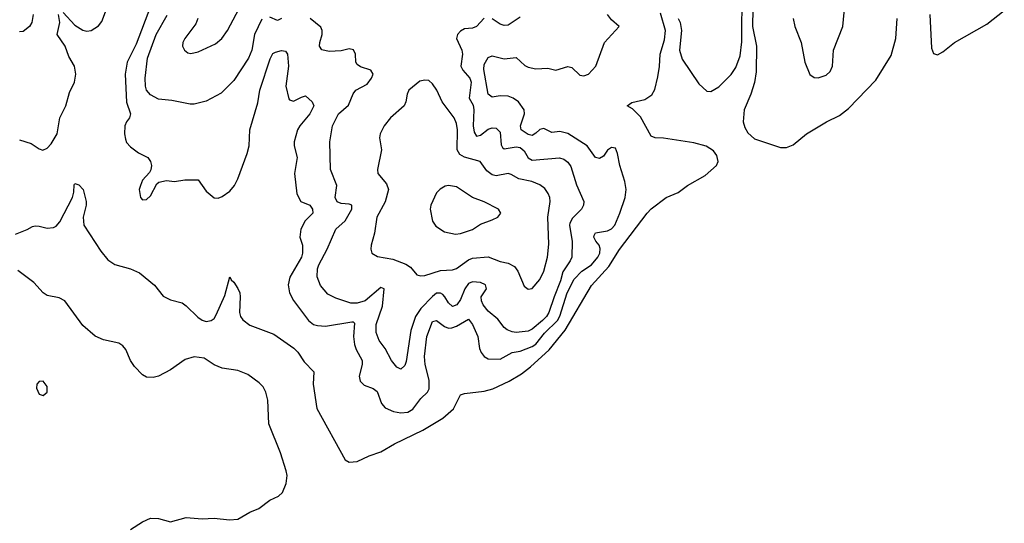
# Model space of a CAD drawing. Header units: inches. Extents: x 1603819 to 1745079, y 385938 to 533966.
# Tile 447 of 561: x 1731032 to 1735987, y 466070 to 468604. Entities that reach past the tile are written whole.
import ezdxf

# ---------------------------------------------------------------- set-up
doc = ezdxf.new("R2010")
doc.units = ezdxf.units.IN
doc.header["$MEASUREMENT"] = 0
doc.layers.add('B7436', color=7, linetype='Continuous')

msp = doc.modelspace()

# ---------------------------------------------------------------- linework, layer by layer
at = {"layer": 'B7436', "color": 5}
for points, elevation in [([(1731928.9, 468610), (1731917.4, 468582.6), (1731862.4, 468510), (1731853, 468490), (1731850.7, 468470.7), (1731860.7, 468450), (1731877.5, 468437.5), (1731893.7, 468433.7), (1731930, 468442.4), (1732017.3, 468482.7), (1732049.6, 468510), (1732078.3, 468550), (1732164.2, 468715.8)], 260), ([(1734345.7, 468610), (1734354.9, 468590), (1734361.6, 468550), (1734352.1, 468450), (1734365, 468405), (1734450, 468280.8), (1734490, 468243.6), (1734510, 468242), (1734550, 468266.2), (1734612, 468328), (1734636, 468364), (1734657.6, 468422.4), (1734666.7, 468493.2), (1734667.7, 468752.3)], 180), ([(1734722.7, 468750), (1734719.2, 468570), (1734740.1, 468470), (1734737.9, 468342.1), (1734730, 468288.2), (1734710.9, 468230), (1734676.9, 468150), (1734673.5, 468090), (1734681.6, 468061.6), (1734695.4, 468035.4), (1734730, 468004.2), (1734860.8, 467960.8), (1734890, 467961.1), (1734924.8, 467975.2), (1734991.1, 468030), (1735092.5, 468090), (1735158, 468122), (1735202.4, 468157.6), (1735339.5, 468300.5), (1735416.7, 468423.3), (1735441.6, 468510), (1735447, 468610)], 180), ([(1731250, 468640.2), (1731310, 468575.7), (1731350, 468551.2), (1731370, 468546.4), (1731390.8, 468549.2), (1731427.7, 468572.3), (1731445.4, 468594.6), (1731474.3, 468670)], 220), ([(1731690.5, 468670), (1731618.6, 468481.4), (1731573.4, 468390), (1731562.4, 468330), (1731569.3, 468189.3), (1731589.5, 468130), (1731585, 468110), (1731569.5, 468090), (1731561, 468070), (1731558.9, 468030), (1731563.4, 468003.4), (1731570, 467985.7), (1731590, 467964), (1731630, 467934.3), (1731676.5, 467910), (1731690.3, 467890), (1731694.6, 467870), (1731691.8, 467848.2), (1731684.9, 467835.1), (1731650, 467796), (1731639.5, 467770), (1731633.7, 467750), (1731639.5, 467710), (1731650, 467698.4), (1731670, 467698.7), (1731690, 467718), (1731721.7, 467778.3), (1731732.8, 467787.2), (1731770, 467795.3), (1731810, 467790.4), (1731862, 467798), (1731930, 467798.8), (1731970, 467741), (1732010, 467707.7), (1732030, 467706.7), (1732050, 467713.7), (1732090, 467740.8), (1732113.6, 467770), (1732130, 467802.6), (1732176.9, 467930), (1732187.2, 467970), (1732189.4, 468050), (1732230, 468184.9), (1732240.1, 468250), (1732292.4, 468407.6), (1732306.5, 468433.5), (1732318.8, 468441.2), (1732350, 468448.4), (1732370, 468445.7), (1732378.9, 468430), (1732385.3, 468370), (1732371.5, 468270), (1732386.4, 468206.4), (1732390, 468201.1), (1732410, 468193.8), (1732450, 468215), (1732470, 468220.2), (1732503.2, 468190), (1732511.3, 468170), (1732492.7, 468130), (1732441.4, 468070), (1732430.1, 468050), (1732413.5, 467990), (1732412.3, 467970), (1732427.8, 467910), (1732415.5, 467830), (1732427.1, 467727), (1732446, 467690), (1732491.1, 467671.1), (1732504.8, 467650), (1732506.7, 467630), (1732468.3, 467591.7), (1732447.1, 467550), (1732442.2, 467510), (1732454.2, 467470), (1732455.5, 467430), (1732449.4, 467410), (1732390.9, 467309.1), (1732382.8, 467270), (1732389.1, 467230), (1732410, 467191.1), (1732485.5, 467090), (1732510, 467070.7), (1732530, 467064.9), (1732570, 467062.6), (1732703.9, 467083.9), (1732710, 467084.2), (1732717.1, 467077.1), (1732711.2, 467010), (1732716.6, 466970), (1732724.7, 466944.7), (1732755.4, 466890), (1732754.8, 466870), (1732739.8, 466810), (1732745.3, 466785.3), (1732764.9, 466764.9), (1732810, 466749.2), (1732830, 466734), (1732852.8, 466672.8), (1732871.4, 466651.4), (1732913.2, 466633.2), (1732950, 466625.7), (1732984.7, 466630), (1733010, 466644), (1733050, 466698.9), (1733083.7, 466730), (1733092.6, 466747.4), (1733091.8, 466790), (1733072.5, 466870), (1733069.3, 466910), (1733081.1, 467010), (1733110, 467084.9), (1733130, 467090.9), (1733170, 467060.1), (1733190, 467051.8), (1733207.1, 467052.9), (1733230, 467061.3), (1733290, 467097.1), (1733310, 467070.2), (1733337.1, 467010), (1733346.3, 466950), (1733353.5, 466930), (1733369.1, 466909.1), (1733390, 466897.1), (1733450, 466896.4), (1733510, 466929.2), (1733550, 466936.6), (1733610, 466959.1), (1733630, 466971.1), (1733673.7, 467026.3), (1733737.7, 467090), (1733750, 467112.8), (1733787.6, 467230), (1733822, 467298), (1733861.3, 467338.7), (1733910, 467370.1), (1733941, 467410), (1733950.8, 467430), (1733953.4, 467453.4), (1733947.5, 467470), (1733930.5, 467490), (1733920.9, 467510), (1733922.1, 467517.9), (1733928.9, 467531.1), (1733990, 467541.3), (1734010, 467552), (1734026, 467570), (1734052.4, 467630), (1734078.3, 467710), (1734084.5, 467750), (1734077.3, 467790), (1734051.3, 467870), (1734040.7, 467930), (1734030, 467956.9), (1734010, 467961.7), (1733990, 467946.9), (1733970, 467917.8), (1733950, 467905.8), (1733929.8, 467910), (1733888.3, 467970), (1733790, 468031.7), (1733750, 468041.7), (1733710, 468037), (1733670, 468056.1), (1733650, 468051), (1733630, 468032.7), (1733610, 468022.1), (1733590, 468026.7), (1733555.3, 468050), (1733552.6, 468070), (1733572.2, 468130), (1733570.3, 468150), (1733541.5, 468190), (1733515.7, 468210), (1733490, 468219.9), (1733450, 468221.3), (1733410, 468213.5), (1733390, 468229.6), (1733367.3, 468352.7), (1733370, 468378), (1733390, 468414.3), (1733410, 468422.8), (1733470, 468407.3), (1733530, 468414), (1733574, 468374), (1733590, 468365.9), (1733630, 468356.8), (1733690, 468360.5), (1733730, 468349.3), (1733790, 468368.4), (1733810, 468363.2), (1733850, 468324.4), (1733870, 468320.7), (1733894, 468330), (1733930.8, 468370), (1733974, 468490), (1734049, 468570), (1734010, 468603), (1733990, 468629.7)], 220), ([(1734923.8, 468610), (1734932.8, 468570), (1734963.8, 468490), (1734983.2, 468390), (1735007.9, 468327.9), (1735030, 468312.7), (1735050, 468312.2), (1735090, 468324.9), (1735110, 468343.8), (1735121.7, 468370), (1735127.1, 468450), (1735174.8, 468570), (1735185.1, 468674.9)], 220), ([(1731010, 467525.5), (1731070, 467548.7), (1731096.4, 467563.6), (1731110, 467567.2), (1731130, 467564.9), (1731170, 467554.3), (1731201.7, 467558.4), (1731214.7, 467565.3), (1731233.5, 467586.5), (1731296.9, 467710), (1731304.4, 467735.6), (1731306.4, 467773.6), (1731310, 467779.3), (1731330, 467772.7), (1731351.9, 467750), (1731365.7, 467690), (1731366.1, 467670), (1731351.8, 467610), (1731354.3, 467570), (1731440, 467440), (1731475.3, 467395.3), (1731510, 467373), (1731588.9, 467350), (1731634.6, 467330), (1731710, 467269.1), (1731753.1, 467213.1), (1731790, 467194), (1731850, 467179.1), (1731870, 467165), (1731927.8, 467107.8), (1731950, 467092.6), (1731970, 467086.1), (1731995.1, 467090), (1732010, 467101.2), (1732021.3, 467118.7), (1732064.1, 467215.9), (1732090, 467311), (1732095.9, 467295.9), (1732110, 467283.1), (1732130, 467252.2), (1732138.8, 467230), (1732141.8, 467210), (1732138.4, 467130), (1732143.6, 467110), (1732154, 467094), (1732190, 467066.8), (1732310, 467021), (1732410.6, 466950.6), (1732430.9, 466930.9), (1732463.3, 466883.3), (1732512.8, 466832.8), (1732508.1, 466770), (1732527.9, 466647.9), (1732670.1, 466390.1), (1732690, 466378.1), (1732730, 466381.6), (1732790, 466410.4), (1732849.7, 466430.3), (1732917.4, 466470), (1733060.7, 466539.3), (1733161.2, 466598.8), (1733214.2, 466645.8), (1733250, 466715.9), (1733270, 466723.6), (1733370, 466735.3), (1733412.8, 466747.2), (1733495.3, 466784.7), (1733557.6, 466822.4), (1733602.6, 466857.4), (1733696.4, 466943.6), (1733777.5, 467042.5), (1733910, 467266.9), (1733997, 467363), (1734050, 467448.3), (1734190, 467631.4), (1734210, 467652.3), (1734285.3, 467710), (1734344.9, 467735.1), (1734392.1, 467770), (1734480.6, 467819.4), (1734539, 467870), (1734547.3, 467890), (1734540.4, 467920.4), (1734523.5, 467943.5), (1734487.3, 467967.3), (1734425.1, 467985.1), (1734272, 468008), (1734229, 468009), (1734210, 468017.7), (1734155.9, 468115.9), (1734116, 468156), (1734089.2, 468170), (1734113, 468187), (1734178.1, 468201.9), (1734213.7, 468226.3), (1734227.7, 468252.3), (1734243.5, 468316.5), (1734251.7, 468368.3), (1734254.8, 468430), (1734276.6, 468503.4), (1734281.7, 468550), (1734256.3, 468636.3)], 180), ([(1731099.2, 468630), (1731093, 468590), (1731081.7, 468570), (1731050, 468545.2), (1731030, 468543.1)], 240), ([(1731030, 467998.7), (1731090, 467981.1), (1731130, 467954.6), (1731148.2, 467948.2), (1731170, 467956.9), (1731190, 467978.8), (1731221, 468030), (1731233.3, 468110), (1731263.9, 468170), (1731282.1, 468237.9), (1731307.7, 468290), (1731314.8, 468330), (1731307.7, 468370), (1731279.3, 468419.3), (1731260.9, 468470), (1731220.9, 468530), (1731234.2, 468590), (1731226.7, 468630)], 220), ([(1732250, 468607.1), (1732213.4, 468530), (1732199.3, 468450), (1732182.9, 468410), (1732110, 468298), (1732046.3, 468233.7), (1731970, 468194.6), (1731910, 468179.5), (1731890, 468179.3), (1731797.8, 468197.8), (1731730, 468204.7), (1731690, 468226), (1731669.3, 468250), (1731664.2, 468270), (1731663.7, 468310), (1731674.4, 468410), (1731717.8, 468530), (1731773.6, 468626.4)], 240), ([(1732350, 468610.2), (1732330, 468600.2), (1732290, 468616.6)], 240), ([(1733370, 468611.7), (1733330, 468569.2), (1733310, 468561.3), (1733270, 468558.3), (1733250, 468546.4), (1733234.4, 468530), (1733230.6, 468510), (1733256.6, 468450), (1733260.8, 468430), (1733252.1, 468370), (1733261.1, 468350), (1733297.2, 468310), (1733303.9, 468290), (1733294.5, 468210), (1733313.2, 468173.2), (1733317.9, 468150), (1733314.2, 468070), (1733318.8, 468038.8), (1733330, 468018.4), (1733350, 468023), (1733390, 468052.5), (1733410, 468059.8), (1733430, 468058.8), (1733450, 468038.4), (1733454.5, 467974.5), (1733460.9, 467960.9), (1733470, 467954.2), (1733530, 467963.7), (1733550, 467960.2), (1733570, 467943.7), (1733590, 467908.2), (1733610, 467897.1), (1733748.9, 467908.9), (1733770, 467902.8), (1733790, 467887.3), (1733805.1, 467865.1), (1733833.8, 467773.9), (1733871.2, 467690), (1733869.8, 467670), (1733858.7, 467650), (1733814.6, 467605.4), (1733800.4, 467579.6), (1733798.6, 467570), (1733812.3, 467487.7), (1733809.9, 467410), (1733802.5, 467390), (1733764.9, 467335.1), (1733754.2, 467290), (1733720.7, 467210), (1733695.2, 467130), (1733683.4, 467110), (1733662, 467090), (1733610, 467047.1), (1733590, 467036.4), (1733530, 467030.2), (1733510, 467032.7), (1733484.2, 467044.2), (1733470, 467055.2), (1733437.2, 467097.2), (1733390, 467137.6), (1733364.4, 467170), (1733356.1, 467190), (1733354.8, 467210), (1733380.2, 467250), (1733375.3, 467270), (1733350, 467281), (1733310, 467285), (1733290, 467276.6), (1733272.7, 467250), (1733250, 467196.2), (1733232.2, 467170), (1733210, 467161.1), (1733190, 467179), (1733172.1, 467210), (1733160.7, 467220.7), (1733150, 467228.8), (1733130, 467227.8), (1733108.5, 467211.5), (1733049.9, 467150.1), (1733024.3, 467110), (1733000.1, 467039.9), (1732976.1, 466883.9), (1732970, 466864.9), (1732950, 466845.3), (1732930, 466855.3), (1732902.8, 466890), (1732871.3, 466950), (1732840.2, 466990), (1732826.2, 467030), (1732825, 467070), (1732857.5, 467162.5), (1732866.4, 467250), (1732850, 467256.6), (1732770, 467190.1), (1732730, 467178.2), (1732697.5, 467177.5), (1732622.7, 467202.7), (1732583.1, 467223.1), (1732546.4, 467266.4), (1732528, 467310), (1732530.1, 467350), (1732537.1, 467370), (1732579.8, 467450), (1732622.3, 467550), (1732670, 467592.5), (1732703, 467650), (1732703.7, 467670), (1732690, 467676.1), (1732650, 467679.8), (1732630, 467687.9), (1732619.7, 467710), (1732627.6, 467770), (1732595.2, 467850), (1732593, 467990), (1732606.7, 468070), (1732636.5, 468130), (1732685.9, 468174.1), (1732709.2, 468230.8), (1732723.5, 468250), (1732780, 468280), (1732802.4, 468310), (1732811.3, 468330), (1732799.1, 468350), (1732746.4, 468366.4), (1732730, 468379.3), (1732723.6, 468390), (1732721.7, 468430), (1732712.2, 468452.2), (1732690, 468457.7), (1732650, 468447.6), (1732590, 468443.9), (1732551.8, 468451.8), (1732540.3, 468470), (1732542, 468490), (1732554.7, 468530), (1732554.7, 468550), (1732546.8, 468566.8), (1732492.8, 468610)], 240), ([(1733550, 468616.9), (1733490, 468576.9), (1733470, 468574), (1733450, 468580.7), (1733408.8, 468608.8)], 240), ([(1735612.2, 468630), (1735620.1, 468460.1), (1735630, 468434), (1735650, 468426.5), (1735677.9, 468442.1), (1735736.4, 468490), (1735899.1, 468580.9), (1735986.9, 468650)], 180), ([(1731590, 466039.6), (1731650, 466078.3), (1731690, 466095.2), (1731730, 466094.9), (1731790, 466078), (1731870, 466099.6), (1731950, 466093.1), (1732010, 466095.5), (1732087.1, 466087.1), (1732130, 466091.7), (1732190, 466125.5), (1732235.8, 466144.2), (1732290, 466185.9), (1732333.6, 466206.4), (1732354.7, 466225.3), (1732373, 466270), (1732378.3, 466310), (1732373.5, 466333.5), (1732343.9, 466423.9), (1732286.1, 466570), (1732279.9, 466690), (1732271.1, 466730), (1732257, 466757), (1732237.7, 466777.7), (1732179.4, 466819.4), (1732130, 466838.8), (1732050, 466850.4), (1732010, 466867.9), (1731960.7, 466900.7), (1731910, 466908.5), (1731865.3, 466894.7), (1731790, 466842.3), (1731730, 466810.7), (1731704.1, 466804.1), (1731670, 466806), (1731650, 466816.9), (1731610, 466858.3), (1731589.8, 466890), (1731565.3, 466945.3), (1731550, 466963.6), (1731530, 466976.3), (1731452.9, 466992.9), (1731411.6, 467011.6), (1731350, 467066), (1731259.7, 467190), (1731230, 467203.9), (1731170, 467216.8), (1731150, 467229.8), (1731102.2, 467282.2), (1731021.9, 467341.9)], 180)]:
    msp.add_lwpolyline(points, dxfattribs=dict(at, elevation=elevation))
for points, elevation in [([(1733070, 468299.5), (1733045.7, 468294.3), (1732990.6, 468250), (1732981.3, 468230), (1732975.6, 468190), (1732967.4, 468170), (1732897.6, 468110), (1732866.7, 468070), (1732845.3, 468030), (1732843.1, 468010), (1732853.1, 467950), (1732831.8, 467850), (1732834.9, 467830), (1732877.9, 467777.9), (1732887.6, 467750), (1732871.7, 467688.3), (1732829.1, 467610), (1732816.5, 467530), (1732800.3, 467470), (1732798.7, 467450), (1732804.4, 467430), (1732831.8, 467411.8), (1732910, 467399.3), (1732974.7, 467374.7), (1732999, 467359), (1733030, 467320.3), (1733050, 467314.7), (1733070, 467316.5), (1733150, 467342.1), (1733210, 467344.7), (1733230, 467352), (1733290, 467396.4), (1733310, 467404.5), (1733390.1, 467410.1), (1733450, 467387.9), (1733490, 467378.9), (1733521.4, 467361.4), (1733538.7, 467338.7), (1733570, 467264), (1733590, 467248.2), (1733610, 467252.2), (1733650, 467296.5), (1733670, 467339.3), (1733687.4, 467410), (1733695, 467475), (1733689.9, 467610), (1733701.1, 467690), (1733699.8, 467710), (1733692, 467730), (1733673.9, 467753.9), (1733650, 467773.6), (1733609.9, 467789.9), (1733544.1, 467804.1), (1733505.1, 467825.1), (1733490, 467829.9), (1733430, 467817.8), (1733410, 467823.8), (1733383.3, 467843.3), (1733349.9, 467889.9), (1733270, 467912.4), (1733246.5, 467926.5), (1733233.1, 467950), (1733235, 468050), (1733230, 468080.9), (1733218, 468110), (1733158.5, 468190), (1733131.3, 468250), (1733110, 468280.9), (1733090, 468298)], 260), ([(1733190.4, 467769.6), (1733173.7, 467766.3), (1733148.4, 467751.6), (1733130, 467733.2), (1733100.5, 467670), (1733097.1, 467650), (1733108.4, 467590), (1733125.4, 467565.4), (1733170, 467536.5), (1733225.7, 467525.7), (1733250, 467529.1), (1733310, 467548), (1733350, 467574.9), (1733410, 467596.4), (1733437.2, 467610), (1733452.7, 467630), (1733441.2, 467650), (1733370, 467688), (1733310, 467709.7), (1733230, 467762.6)], 280), ([(1731150, 466784.7), (1731130, 466783.6), (1731118.7, 466770), (1731116, 466750), (1731130, 466719.3), (1731150, 466714), (1731169.7, 466730.3), (1731170, 466759.3)], 220)]:
    msp.add_lwpolyline(points, close=True, dxfattribs=dict(at, elevation=elevation))

doc.saveas('drawing.dxf')
